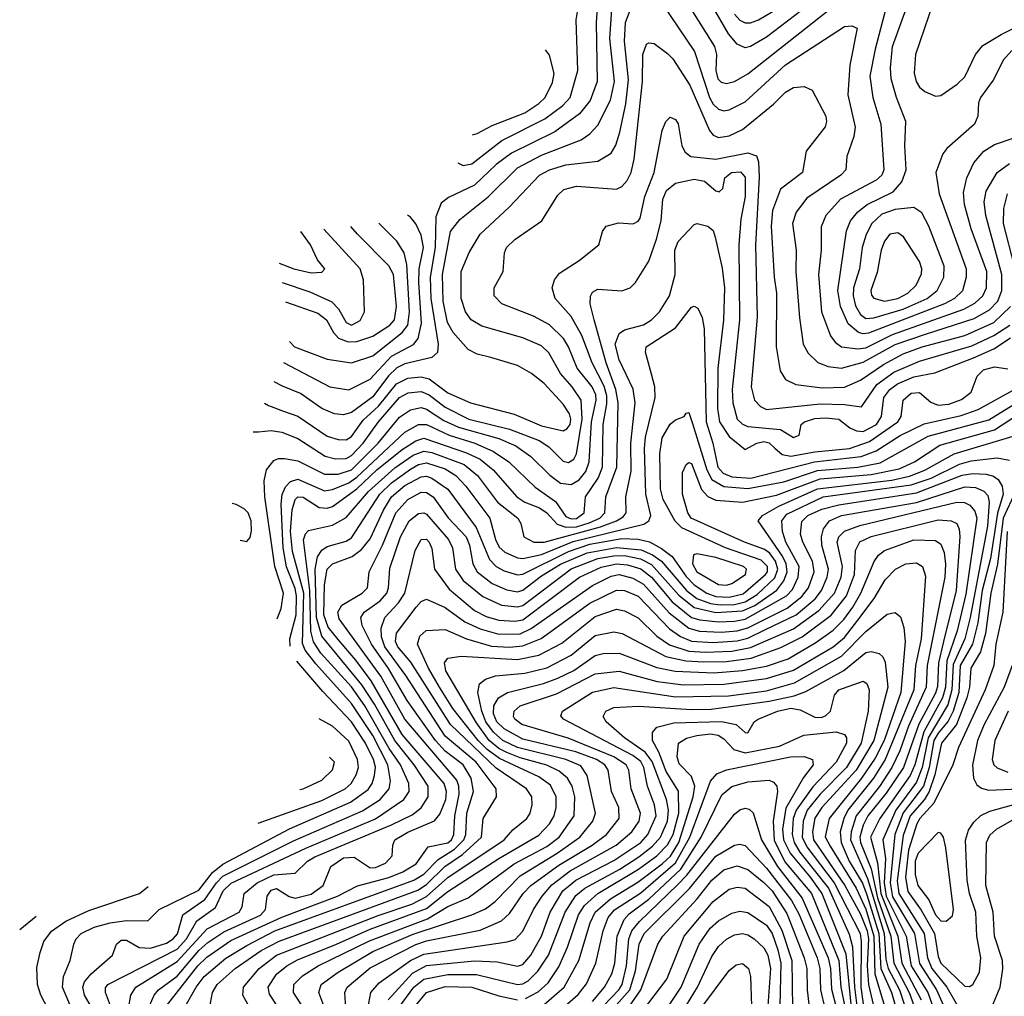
# Model space of a CAD drawing. Extents: x 997028 to 1115134, y 536408 to 618974.
# Tile 275 of 473: x 1011487 to 1015162, y 585051 to 588695. Entities that reach past the tile are written whole.
import ezdxf

# ---------------------------------------------------------------- set-up
doc = ezdxf.new("R2010")
doc.units = 0

msp = doc.modelspace()

# ---------------------------------------------------------------- linework, layer by layer
at = {"layer": '0CON10XD'}
for points in [[(1013659.2, 588985), (1013638.7, 588685), (1013642, 588465), (1013616.6, 588393.4), (1013576.1, 588343.9), (1013483.8, 588276.2), (1013322.6, 588197.4), (1013265.7, 588154.3), (1013185, 588077.6), (1013087.8, 588032.2), (1013059.9, 588010.1), (1013040.3, 587959.7), (1013037.3, 587845), (1013019.2, 587735), (1013021.1, 587655), (1013048.8, 587485), (1013046.2, 587453.8), (1013025.7, 587434.3), (1012925, 587411.4), (1012895, 587396.6), (1012863.1, 587366.9), (1012805, 587287.7), (1012725, 587229.6), (1012695, 587220.2), (1012662, 587225), (1012615, 587244.8), (1012535, 587299.8), (1012467.2, 587327.2), (1012436.4, 587344)], [(1013122.8, 588160.7), (1013141.7, 588151.7), (1013175, 588157.6), (1013286.2, 588243.8), (1013446.9, 588325), (1013513.8, 588375), (1013541.1, 588405), (1013570.2, 588505), (1013564.2, 588695), (1013588.4, 588845)], [(1012358.5, 587157.2), (1012377.6, 587157.6), (1012425, 587162.6), (1012465, 587156.4), (1012525, 587132), (1012626.6, 587066.6), (1012665, 587056.2), (1012705, 587058), (1012725, 587068.5), (1012768.9, 587115), (1012825.8, 587195), (1012904, 587285), (1012937.2, 587302.8), (1012985, 587307.9), (1013015, 587295.7), (1013075, 587249.1), (1013162.8, 587205), (1013315, 587166.8), (1013426, 587125), (1013461.8, 587101.8), (1013515, 587047.8), (1013535, 587042.4), (1013554.8, 587055.2), (1013565.1, 587074.9), (1013586.8, 587205), (1013582.7, 587275), (1013549, 587325), (1013506, 587375), (1013461.7, 587451.7), (1013435, 587478.6), (1013365, 587507.6), (1013211.5, 587551.5), (1013171.8, 587575), (1013150.7, 587605), (1013135.2, 587655), (1013134.4, 587755), (1013164.1, 587825.9), (1013206, 587895), (1013314.4, 587995.6), (1013426.8, 588115), (1013465, 588134.8), (1013525, 588153.8), (1013645, 588167.5), (1013695, 588197.5), (1013712.6, 588227.4), (1013727.4, 588275), (1013749.3, 588380.7), (1013759, 588471), (1013744.2, 588615), (1013747.5, 588685), (1013785, 588784.4)], [(1012401.1, 587264.1), (1012415.7, 587255.7), (1012471.4, 587235), (1012525, 587215.2), (1012635, 587141.7), (1012675, 587128.9), (1012705, 587127.8), (1012725, 587139.5), (1012769.3, 587200.7), (1012826.4, 587253.6), (1012893.2, 587336.8), (1012935, 587357.6), (1012985, 587363.1), (1013015, 587355.2), (1013085, 587302.6), (1013169.5, 587265), (1013333.1, 587223.1), (1013435, 587180.3), (1013515, 587161.2), (1013530.5, 587169.5), (1013541, 587185), (1013544.1, 587205), (1013538.5, 587225), (1013515, 587260.7), (1013445, 587337.2), (1013397.5, 587375), (1013345, 587404.7), (1013245, 587434.2), (1013195, 587447.4), (1013160.4, 587465), (1013105, 587527.6), (1013083.4, 587565), (1013067.4, 587645), (1013064.9, 587745), (1013094.8, 587905), (1013129.9, 587950.1), (1013235, 588034.8), (1013345, 588142.7), (1013435, 588190.3), (1013582.5, 588247.5), (1013615, 588269.1), (1013645, 588301.8), (1013691.9, 588395), (1013707.2, 588465), (1013689.4, 588625), (1013700.5, 588789.5)], [(1013855, 588800.6), (1014005.9, 588575.9), (1014061.4, 588405), (1014075, 588380), (1014095, 588361), (1014115, 588355.7), (1014135, 588358.6), (1014195, 588389.3), (1014345, 588527.2), (1014565, 588669.5), (1014592.9, 588672.9), (1014613.3, 588663.3), (1014585.8, 588525.8), (1014578, 588415), (1014605.8, 588294.2), (1014600.1, 588259.9), (1014574.4, 588185), (1014570.5, 588135), (1014552.3, 588115), (1014425, 588029.7), (1014385, 587976.4), (1014371, 587935), (1014384.7, 587835.3), (1014383.5, 587755), (1014397.2, 587582.7), (1014411.8, 587485), (1014430.6, 587450.6), (1014466.1, 587416.1), (1014505, 587400.5), (1014555, 587395.2), (1014635, 587417.3), (1014755, 587482.7), (1014868.4, 587521.6), (1015050.2, 587579.8), (1015107.3, 587612.7), (1015138.1, 587645), (1015153.5, 587685), (1015153.3, 587745), (1015092.8, 587965), (1015087.4, 588015), (1015095, 588055.5), (1015135.1, 588124.9), (1015181.8, 588158.2)], [(1013986.1, 588746.1), (1014080, 588595), (1014088, 588565), (1014085.7, 588505), (1014093.3, 588475), (1014105, 588462.7), (1014125, 588457.1), (1014155, 588464.7), (1014205, 588493.2), (1014511.1, 588735)], [(1014405, 588729), (1014275, 588630.4), (1014215, 588595.7), (1014195, 588590.7), (1014165, 588604.2), (1014132.7, 588642.7), (1014068.3, 588755)], [(1014155, 588715.7), (1014175, 588693.8), (1014195, 588683), (1014215, 588683.1), (1014245, 588694.8), (1014320.8, 588739.2)], [(1014726.8, 588765), (1014679.9, 588585), (1014660.4, 588485), (1014670.9, 588405), (1014701.8, 588305), (1014712, 588135), (1014704.7, 588115), (1014683.4, 588096.6), (1014550.7, 588025), (1014495.9, 587964.1), (1014478.2, 587921.8), (1014479.1, 587835), (1014468, 587745), (1014480, 587605), (1014513.7, 587515), (1014531.3, 587491.4), (1014554.5, 587475), (1014615, 587467.1), (1014645, 587471.2), (1014745, 587520), (1015011.6, 587615), (1015052.4, 587637.6), (1015082.3, 587665), (1015095.2, 587695), (1015096.8, 587755), (1015038, 587915), (1015013.7, 588005), (1015009.8, 588050.2), (1015022.6, 588105), (1015048.5, 588161.5), (1015085.6, 588204.4), (1015125, 588229.7), (1015195, 588252.8)], [(1015190.1, 588579.9), (1015159.7, 588545), (1015120.3, 588469.7), (1015073.3, 588405), (1015066.1, 588385), (1015063.1, 588335), (1015050.4, 588305), (1014947.7, 588215), (1014932.5, 588195), (1014906.9, 588125), (1014918.4, 588045), (1015019.6, 587765), (1015020.2, 587735), (1015006, 587684), (1014975.8, 587655), (1014938.8, 587635), (1014655, 587524.9), (1014635, 587522.4), (1014617.7, 587527.7), (1014579.8, 587559.8), (1014550.2, 587625), (1014540.8, 587685), (1014573, 587907), (1014588.3, 587945), (1014615, 587978.6), (1014650.7, 588005), (1014746.8, 588053.2), (1014779.8, 588090.2), (1014795.6, 588134.4), (1014791.3, 588225), (1014794.3, 588315), (1014760, 588405), (1014740.4, 588475), (1014736.8, 588515), (1014745.2, 588595), (1014800.5, 588749.5)], [(1014895.9, 588755), (1014830.9, 588565), (1014825.9, 588495.9), (1014832.8, 588465), (1014845, 588443.5), (1014865, 588427.5), (1014905, 588410), (1014925, 588412.9), (1014985.8, 588454.2), (1015015, 588481.5), (1015054.7, 588565), (1015081.6, 588598.4), (1015150.3, 588639.7), (1015395, 588761.8)], [(1012448.3, 586459), (1012462.3, 586497.7), (1012471, 586555), (1012439.7, 586655), (1012401.3, 586915), (1012399.5, 586975), (1012408.2, 587015), (1012435, 587050), (1012452.2, 587057.8), (1012475, 587057.6), (1012525, 587049.4), (1012625, 586999.2), (1012675, 586998.9), (1012725, 587015.4), (1012784.6, 587075.4), (1012825.4, 587115), (1012905, 587211.6), (1012945, 587239), (1012985, 587247.7), (1013005, 587242.1), (1013070, 587200), (1013124.7, 587175), (1013275, 587132), (1013339.1, 587105), (1013394.7, 587065), (1013465.6, 586995.6), (1013505.9, 586965.9), (1013545, 586960.9), (1013575, 586978.4), (1013600.1, 587009.9), (1013612.7, 587045), (1013621.3, 587195), (1013638.1, 587275), (1013636.8, 587295), (1013623.3, 587325), (1013567.6, 587395), (1013535.5, 587475), (1013516.1, 587506.1), (1013465, 587556.8), (1013405, 587588.8), (1013286.9, 587635), (1013257.9, 587665), (1013257.9, 587695), (1013291.2, 587755), (1013296.9, 587825), (1013303.8, 587845), (1013334.5, 587875), (1013435.7, 587944.3), (1013495, 588040.9), (1013518.3, 588061.7), (1013565, 588074.3), (1013715, 588062.5), (1013735, 588072.8), (1013753.8, 588095), (1013769.1, 588125), (1013780.2, 588175), (1013811.7, 588465), (1013813.1, 588565), (1013826.3, 588603.7), (1013835, 588609.4), (1013855, 588606.5), (1013905, 588569.1), (1013925, 588548.8), (1013988.5, 588451.5), (1014061.5, 588281.5), (1014075, 588263.9), (1014095, 588255.3), (1014135, 588261.9), (1014185, 588285.7), (1014300.5, 588379.5), (1014345, 588424.7), (1014375, 588442.7), (1014415, 588445.5), (1014445, 588431.9), (1014495.9, 588335), (1014498.8, 588315), (1014493.3, 588295), (1014422.1, 588205), (1014408.5, 588125), (1014326.6, 588063.4), (1014296.9, 587983.1), (1014292.2, 587925), (1014302.5, 587735), (1014311.6, 587675), (1014311, 587475), (1014325.5, 587384.5), (1014345, 587352.7), (1014383.9, 587333.9), (1014481.9, 587321.9), (1014565, 587324.1), (1014625, 587350), (1014710.9, 587409.1), (1014785, 587448.4), (1014855.7, 587474.3), (1015015, 587516.3), (1015123.1, 587565), (1015185, 587624.4)], [(1013176.5, 588265.8), (1013195, 588270.9), (1013249.8, 588300.2), (1013372.4, 588347.6), (1013425, 588382.1), (1013448.8, 588405), (1013475, 588460.6), (1013481.4, 588495), (1013465, 588562.5), (1013449.9, 588582.2)], [(1012495.8, 586357.7), (1012495.6, 586385), (1012518.2, 586475), (1012520.2, 586545), (1012515, 586572.9), (1012483, 586653), (1012470.2, 586725), (1012462.4, 586887.6), (1012466.2, 586923.8), (1012478.4, 586951.6), (1012497.4, 586972.6), (1012525, 586981.2), (1012625, 586937.6), (1012655, 586942.4), (1012715, 586967.3), (1012745, 586988.3), (1012923.8, 587156.2), (1012975, 587184.6), (1013005, 587184.3), (1013089.4, 587145), (1013185.3, 587115), (1013255, 587084.2), (1013313.2, 587045), (1013410.4, 586950.4), (1013487.1, 586897.1), (1013525, 586840.9), (1013545, 586833.1), (1013565, 586834.2), (1013593.6, 586855), (1013598.8, 586915), (1013646, 586984), (1013662.4, 587025), (1013665.1, 587185), (1013678.7, 587261.3), (1013678.2, 587291.8), (1013668.1, 587328.1), (1013623.9, 587415), (1013585, 587516.7), (1013545, 587587.2), (1013486.1, 587655), (1013474.5, 587695), (1013482.5, 587725), (1013501.2, 587748.8), (1013575, 587796.9), (1013648.8, 587855), (1013662, 587905), (1013675.7, 587924.3), (1013722.6, 587937.4), (1013776.6, 587933.4), (1013795, 587942.9), (1013802.7, 587955), (1013819.8, 588035), (1013855.2, 588125), (1013885, 588281.2), (1013898.9, 588315), (1013915, 588331.4), (1013935, 588322.5), (1013945, 588306), (1013958.7, 588225), (1013971, 588201), (1013992.2, 588185), (1014085, 588174.5), (1014205, 588198.9), (1014237, 588187), (1014244.4, 588164.4), (1014247.2, 588107.2), (1014234, 587854), (1014240, 587585), (1014217.6, 587325), (1014229.1, 587275), (1014251.8, 587251.8), (1014275, 587241.2), (1014475, 587262.1), (1014565, 587259.7), (1014629.4, 587250.6), (1014686.6, 587333.4), (1014749.8, 587380.2), (1014845, 587421.3), (1015041.2, 587478.8), (1015122.8, 587517.2), (1015183.1, 587555)], [(1011764, 584995), (1011728.8, 585055), (1011722, 585085), (1011729.1, 585105), (1011753.8, 585135), (1011833.1, 585205), (1011848.1, 585245), (1011865, 585261.1), (1011885, 585260.9), (1011933.3, 585233.3), (1011975, 585230.4), (1012035, 585249.7), (1012059.6, 585265), (1012075.6, 585284.4), (1012095.2, 585355), (1012177.7, 585412.3), (1012220.8, 585475), (1012245, 585498.8), (1012509.4, 585630.6), (1012766.4, 585743.6), (1012832.2, 585785), (1012865.5, 585825), (1012870.8, 585855), (1012860.8, 585915), (1012805, 586024.8), (1012725, 586143.5), (1012592.1, 586292.1), (1012552.8, 586342.8), (1012542.1, 586367.9), (1012547.1, 586555), (1012505, 586711.2), (1012497.9, 586785), (1012503.3, 586866.7), (1012515, 586904.6), (1012525, 586914.7), (1012545, 586913.8), (1012605, 586874.5), (1012635, 586872.5), (1012655, 586879.3), (1012745, 586945.1), (1012820.3, 587015), (1012915, 587090.9), (1012965, 587124.3), (1012995, 587133.3), (1013155, 587079.5), (1013205.3, 587055.3), (1013253.6, 587015), (1013341.9, 586915), (1013372.7, 586895), (1013426.8, 586873.2), (1013455, 586855.5), (1013492.7, 586812.7), (1013525, 586801.5), (1013565, 586803.3), (1013612.5, 586817.5), (1013652.8, 586835), (1013670.7, 586855), (1013674.5, 586915), (1013715.4, 587025), (1013721.2, 587265), (1013712.3, 587315), (1013675.6, 587415), (1013631.6, 587575), (1013616.7, 587635), (1013616.9, 587663.1), (1013625, 587678.1), (1013645, 587690), (1013735, 587683.1), (1013765, 587694.5), (1013785.9, 587714.1), (1013835, 587794.4), (1013863.4, 587876.6), (1013881.8, 587945), (1013887.3, 588025), (1013901.6, 588058.4), (1013935, 588085.7), (1014005, 588100.2), (1014042.8, 588092.7), (1014085, 588056), (1014097.3, 588052.7), (1014112, 588065), (1014118.9, 588105), (1014143.5, 588125), (1014177.3, 588127.3), (1014195, 588107.5), (1014195.2, 588035), (1014178.7, 587951.3), (1014171.2, 587855), (1014173.6, 587575), (1014146.4, 587315), (1014149, 587265), (1014165, 587204.1), (1014185, 587185.6), (1014205, 587177.6), (1014326.3, 587166.3), (1014375, 587135.8), (1014395.8, 587145), (1014404.3, 587185), (1014415.7, 587195), (1014455, 587207), (1014495, 587209.7), (1014544, 587204), (1014585, 587171.8), (1014610.5, 587160.5), (1014635, 587158.8), (1014684.5, 587185), (1014704.3, 587215), (1014712.5, 587285), (1014735, 587314.8), (1014763.9, 587336.1), (1014825, 587362), (1014902.2, 587377.8), (1015046.8, 587433.2), (1015123.4, 587466.6), (1015185, 587508.2)], [(1015200.3, 587775), (1015159.7, 587935), (1015159.8, 587990.2), (1015173.9, 588045)], [(1012470.9, 587415.9), (1012645, 587325.8), (1012715, 587313.8), (1012795, 587353.9), (1012875, 587440.1), (1012956.4, 587483.6), (1012974.6, 587505.4), (1012987, 587563), (1012976.3, 587715), (1012978.2, 587765), (1012993.9, 587845), (1012985, 587891.1), (1012965, 587933.6), (1012945, 587958.2), (1012934.8, 587965.9)], [(1014645, 587580.5), (1014675, 587582.9), (1014785, 587615.5), (1014873.8, 587655), (1014911.1, 587685), (1014936, 587734), (1014937.2, 587775), (1014880.8, 587925), (1014854, 587974), (1014825, 587994.7), (1014755, 587986.9), (1014705, 587969.2), (1014667.7, 587935), (1014646, 587894), (1014632.1, 587845), (1014621.2, 587765), (1014599.3, 587695), (1014597.5, 587665), (1014606.9, 587626.9), (1014625, 587594.8), (1014645, 587580.5)], [(1011832.7, 584995), (1011806.8, 585065), (1011807.4, 585082.6), (1011816, 585095), (1012075, 585226.7), (1012108.9, 585265), (1012147.6, 585332.4), (1012217.4, 585382.6), (1012246.6, 585445), (1012276.4, 585473.6), (1012555, 585604.4), (1012815, 585713.6), (1012920.7, 585785), (1012940.2, 585815), (1012939.7, 585845), (1012908.4, 585915), (1012866.2, 585976.2), (1012775, 586134.8), (1012725, 586206), (1012611.3, 586331.3), (1012583.2, 586373.2), (1012573.7, 586413.7), (1012569.2, 586565), (1012545.6, 586754.4), (1012553, 586777), (1012565, 586789.6), (1012655, 586809.1), (1012705, 586837.3), (1012788.3, 586935), (1012887.1, 587022.9), (1012955, 587069.8), (1012995, 587085.3), (1013025, 587080.8), (1013145.6, 587035.6), (1013195.6, 586995), (1013270.2, 586895), (1013345.9, 586835), (1013356.9, 586815), (1013368.5, 586765), (1013405.9, 586745.9), (1013445, 586745.5), (1013655, 586802.3), (1013714.3, 586825), (1013740, 586840), (1013751.2, 586855), (1013749.6, 586915), (1013768.9, 587011.1), (1013767.7, 587115), (1013784.5, 587265), (1013776.3, 587316.3), (1013724.2, 587425.8), (1013709.6, 587485), (1013725, 587524.7), (1013745, 587537.9), (1013815, 587556.7), (1013845, 587574.7), (1013874.8, 587605.2), (1013912.4, 587665), (1013933.6, 587745), (1013932.2, 587835), (1013945, 587868.1), (1014005, 587931.4), (1014015.8, 587934.2), (1014055, 587924.3), (1014075, 587908), (1014083.3, 587883.3), (1014108.4, 587768.4), (1014117.1, 587695), (1014114.5, 587574.5), (1014092.2, 587395), (1014092.1, 587245), (1014098.4, 587195), (1014135, 587140.2), (1014195, 587090.8), (1014238.1, 587115), (1014265, 587121), (1014285, 587116), (1014305, 587096.2), (1014332.7, 587072.7), (1014365, 587066.1), (1014455, 587083.1), (1014583.8, 587095), (1014658.4, 587121.6), (1014764.4, 587195), (1014777, 587215), (1014784.3, 587275), (1014815, 587301.2), (1014845, 587303.9), (1014888.3, 587268.3), (1014915, 587257), (1014955, 587261.1), (1015001.8, 587278.2), (1015038.9, 587305), (1015060.7, 587365), (1015085, 587388.9), (1015125, 587400.4), (1015175, 587391.8)], [(1012493.8, 587493.9), (1012512.5, 587475), (1012635, 587428.7), (1012725, 587414.8), (1012805, 587440.5), (1012915, 587528.6), (1012936.2, 587555), (1012942.3, 587605), (1012931.8, 587781.8), (1012921.5, 587825), (1012895, 587868.2), (1012826.8, 587936.1)], [(1012454.7, 587787), (1012510, 587765), (1012575, 587750.5), (1012615, 587752.7), (1012625.6, 587765), (1012598.8, 587798.8), (1012572.6, 587855), (1012535.6, 587905.3)], [(1012465.9, 587714.2), (1012569.4, 587679.4), (1012651.8, 587641.8), (1012676.9, 587616.9), (1012705, 587565.9), (1012725, 587554.8), (1012757.7, 587572.3), (1012773.8, 587605), (1012769.7, 587725), (1012757.8, 587765), (1012622.4, 587913.9)], [(1012478.7, 587642.6), (1012600.1, 587600.1), (1012631.6, 587575), (1012657.5, 587527.5), (1012676.3, 587506.3), (1012713.4, 587493.4), (1012745, 587494.5), (1012805, 587513.7), (1012869, 587555), (1012885.3, 587574.7), (1012893.5, 587625), (1012881.6, 587745), (1012865, 587777.2), (1012747.1, 587895), (1012722.3, 587923.7)], [(1014715, 587644.8), (1014765, 587654.9), (1014802.4, 587675), (1014832.9, 587705), (1014853.6, 587746.4), (1014854.8, 587765), (1014845, 587792.7), (1014785.5, 587885), (1014765, 587900.5), (1014735, 587895.5), (1014715, 587868.5), (1014702.5, 587835), (1014687.7, 587752.3), (1014664.3, 587685), (1014666.8, 587666.8), (1014675.7, 587655.7), (1014715, 587644.8)], [(1011893.3, 585005), (1011901.6, 585055), (1011920.5, 585085), (1012075, 585180.9), (1012186.9, 585303.1), (1012305.8, 585365), (1012316.9, 585385), (1012324.7, 585435), (1012373, 585475), (1012435, 585504.5), (1012515, 585510.8), (1012560.5, 585555), (1012588.2, 585571.8), (1012875, 585690.9), (1012951.7, 585728.3), (1012985.3, 585754.7), (1013011.6, 585795), (1013011.2, 585835), (1012959.3, 585915), (1012886.7, 586005), (1012811.4, 586141.4), (1012763.6, 586213.6), (1012614.3, 586394.3), (1012594.5, 586464.5), (1012589.5, 586645), (1012598.8, 586691.2), (1012614, 586716), (1012635, 586729.6), (1012705, 586749.8), (1012725, 586761.9), (1012831.3, 586925), (1012875, 586967.3), (1012945, 587017.9), (1012975.3, 587035), (1013005, 587041.5), (1013075, 587018.7), (1013114.4, 586995), (1013152.1, 586955), (1013241.2, 586835), (1013262.6, 586755), (1013277, 586727), (1013298.1, 586708.1), (1013345, 586686.8), (1013365, 586684.9), (1013435, 586699.2), (1013552.3, 586747.7), (1013817.1, 586812.9), (1013834.8, 586825.2), (1013843, 586845), (1013823.8, 586925), (1013818.8, 587095), (1013822.9, 587137.1), (1013859.2, 587285), (1013858.1, 587325), (1013845, 587372.9), (1013823.2, 587455), (1013825.4, 587475), (1013934.9, 587545.1), (1013995, 587622.9), (1014005, 587626.5), (1014018.3, 587618.3), (1014034.4, 587584.4), (1014041.7, 587541.7), (1014049.1, 587195), (1014074.1, 587115), (1014092.8, 587025), (1014112.7, 587002.7), (1014145, 586989.2), (1014215.6, 586985), (1014454, 587046), (1014627.9, 587065), (1014683.2, 587086.8), (1014773.9, 587143.9), (1014863.2, 587186.8), (1015001.4, 587218.6), (1015065, 587240.7), (1015195, 587312.3)], [(1011971.7, 585015), (1011988.8, 585055), (1012004.7, 585075.3), (1012075, 585126.6), (1012155, 585221.6), (1012188.6, 585251.4), (1012248.3, 585291.7), (1012386, 585354), (1012404, 585375), (1012410.4, 585425), (1012425, 585447.3), (1012445, 585453.1), (1012493.2, 585423.2), (1012515, 585417.4), (1012575, 585432.2), (1012619.7, 585465), (1012648.1, 585535), (1012695, 585567.7), (1012735, 585570.3), (1012795, 585531), (1012815, 585531.7), (1012852.5, 585547.5), (1012877.6, 585575), (1012879.1, 585615), (1012887.3, 585635), (1012935, 585664), (1013034.6, 585705.4), (1013055, 585730.8), (1013077.1, 585785), (1013080.4, 585815), (1013071.4, 585845), (1012915, 586028.5), (1012798.5, 586228.5), (1012742.1, 586305), (1012675, 586382.2), (1012637.9, 586427.9), (1012621.8, 586475), (1012625, 586586.7), (1012634.5, 586645), (1012655, 586665.2), (1012727.3, 586692.7), (1012762.2, 586717.8), (1012795, 586758.6), (1012844.6, 586865), (1012874.6, 586915), (1012925, 586956.6), (1012985, 586988.9), (1013005, 586991.4), (1013024.7, 586985), (1013085, 586943.9), (1013190.5, 586800.5), (1013240.8, 586680.8), (1013265.1, 586655.1), (1013295, 586639), (1013345, 586623.9), (1013365, 586626.3), (1013535, 586711.2), (1013615, 586737.6), (1013735, 586758.9), (1013795, 586757.2), (1013837.2, 586747.2), (1013882.4, 586722.4), (1013921.7, 586691.7), (1013975, 586617.3), (1014005, 586586.2), (1014051.7, 586555), (1014085, 586543.1), (1014135, 586540.5), (1014187.5, 586552.5), (1014271, 586625), (1014278, 586635), (1014278.5, 586655), (1014255, 586678.8), (1014121.2, 586725), (1013958.5, 586798.5), (1013934, 586824), (1013888.9, 586905), (1013878.9, 586945), (1013875.8, 587075), (1013885, 587134.5), (1013915, 587185.4), (1013935, 587201.5), (1013966.7, 587215), (1013975, 587227.5), (1013985, 587230), (1013998.6, 587188.6), (1014051.2, 587015), (1014069.9, 586979.9), (1014115, 586953.3), (1014205, 586945.3), (1014339.6, 586970.4), (1014465, 587013.2), (1014615.3, 587025.3), (1014698.3, 587041.7), (1014878.4, 587141.6), (1015105, 587202.7), (1015211.4, 587268.6)], [(1012034.2, 585015), (1012152, 585165), (1012185, 585196.5), (1012275, 585259.3), (1012465, 585346.9), (1012673.4, 585425), (1012747.1, 585462.9), (1012865, 585494.7), (1012916.4, 585515), (1012966.1, 585545), (1013011, 585609), (1013085, 585623.6), (1013098.7, 585635), (1013107.8, 585655), (1013110.5, 585725), (1013127.6, 585805), (1013126.3, 585835), (1013118.1, 585858.1), (1012924.3, 586085), (1012834.2, 586245), (1012679, 586459), (1012674.3, 586485), (1012689.3, 586510.7), (1012765.5, 586555), (1012785.4, 586575), (1012790.7, 586635), (1012841.5, 586735), (1012891.3, 586855), (1012935.2, 586905), (1012985, 586932), (1013005, 586931.5), (1013030.2, 586915), (1013086.4, 586836.4), (1013152.8, 586765), (1013165.7, 586735), (1013177.8, 586665), (1013194.3, 586635), (1013250.8, 586590.8), (1013305, 586568.1), (1013345, 586560.9), (1013365, 586566), (1013435, 586620.3), (1013505, 586663.6), (1013604.7, 586705.3), (1013715, 586726.3), (1013806.6, 586716.6), (1013848.6, 586698.6), (1013882.5, 586675), (1013975.8, 586565.8), (1014015, 586535.1), (1014065, 586517.1), (1014101.6, 586511.6), (1014155, 586513.3), (1014195, 586522.9), (1014239.8, 586550.2), (1014305, 586612.8), (1014317.1, 586645), (1014308.5, 586675), (1014285.7, 586705.7), (1014265, 586719.8), (1014192.7, 586745), (1013993.3, 586835), (1013981.2, 586855), (1013961.4, 586925), (1013961.3, 587005), (1013975, 587035.6), (1013985, 587042.7), (1013995, 587039.6), (1014031.6, 586941.6), (1014055.7, 586915.7), (1014085, 586902), (1014185.2, 586895.2), (1014311.5, 586921.5), (1014475, 586981.5), (1014665, 586997.7), (1014770.2, 587019.8), (1014826.3, 587045), (1014922.1, 587107.9), (1015125.1, 587164.9), (1015265, 587255.5)], [(1012094.8, 584995), (1012145, 585085.6), (1012175, 585125.2), (1012256.3, 585193.7), (1012335, 585240.9), (1012439.5, 585295), (1012958.1, 585485), (1012995, 585507.2), (1013048.6, 585561.4), (1013109.6, 585600.4), (1013144.2, 585635), (1013151.6, 585655), (1013156.1, 585735), (1013181.2, 585815), (1013171.6, 585865), (1013142.1, 585915), (1013075, 585965.6), (1013038.8, 586005), (1012933.1, 586155), (1012863.6, 586273.6), (1012800, 586365), (1012765.6, 586435), (1012760.5, 586465), (1012772.5, 586485), (1012832.7, 586527.3), (1012857.5, 586555), (1012863.9, 586575), (1012868.2, 586648.2), (1012908.3, 586765), (1012940.9, 586825), (1012975, 586852.2), (1012995, 586854.8), (1013005, 586849.8), (1013087.5, 586755), (1013101.9, 586725), (1013113.4, 586645), (1013142.3, 586602.3), (1013215, 586542.4), (1013285, 586510.9), (1013345, 586504), (1013365, 586508.9), (1013545, 586646.5), (1013645, 586684.8), (1013705, 586695.2), (1013745, 586695.4), (1013803.6, 586683.6), (1013845, 586662.2), (1013947.6, 586547.6), (1014005, 586501.7), (1014085, 586482.8), (1014185, 586489.1), (1014230.8, 586509.2), (1014313, 586567), (1014338.6, 586601.4), (1014351.8, 586635), (1014347.7, 586665), (1014334, 586694), (1014243.5, 586825), (1014259.1, 586845), (1014320.3, 586879.7), (1014465, 586945.1), (1014742.8, 586977.2), (1014808.4, 586991.6), (1014865.5, 587014.5), (1014974.6, 587075.4), (1015195, 587141)], [(1012195.3, 585005), (1012206.1, 585065), (1012223.6, 585095), (1012290.5, 585155), (1012387.7, 585222.3), (1012455, 585257), (1012972.6, 585447.4), (1013005, 585468.1), (1013074.3, 585535.7), (1013139.4, 585580.6), (1013210, 585645), (1013217.2, 585715), (1013266.5, 585795), (1013265.3, 585825), (1013191, 585925), (1013075, 586021.6), (1012928, 586248), (1012849.5, 586355), (1012837.6, 586392.4), (1012835.8, 586425), (1012850.2, 586465), (1012900.7, 586519.3), (1012924.2, 586555), (1012962.5, 586715), (1012985, 586756), (1013005, 586756.6), (1013015.2, 586745), (1013025, 586722), (1013035.7, 586645), (1013089.9, 586569.9), (1013185, 586490.3), (1013228.5, 586468.5), (1013275, 586455.1), (1013335, 586450.8), (1013365, 586456.2), (1013577, 586615), (1013657.1, 586652.9), (1013715, 586664.6), (1013755, 586661.2), (1013805, 586646.5), (1013845, 586615.4), (1013922.9, 586522.9), (1013995.1, 586465.1), (1014025.6, 586455.6), (1014095, 586448.5), (1014155, 586450.6), (1014195, 586458.9), (1014349, 586545), (1014371.3, 586568.7), (1014392.8, 586615), (1014396.4, 586655), (1014347.1, 586745), (1014334.6, 586785), (1014331.7, 586825), (1014350.1, 586849.9), (1014485.4, 586914.6), (1014815, 586959.1), (1014889.6, 586985), (1014995, 587036.7), (1015038.5, 587048.5), (1015135, 587059.7), (1015182.1, 587052.1)], [(1012346.8, 585005), (1012320, 585055), (1012321.8, 585085), (1012380.6, 585155), (1012445, 585204.9), (1012825, 585352.9), (1012950.5, 585395), (1013005, 585422.9), (1013085, 585494.9), (1013294.8, 585635), (1013327.4, 585672.6), (1013380, 585715), (1013392.5, 585735), (1013399.7, 585765), (1013397.9, 585795), (1013378.6, 585825), (1013265, 585902.3), (1013094.3, 586065), (1012947.3, 586297.3), (1012898.4, 586355), (1012890.1, 586375), (1012893.7, 586406.3), (1012966.7, 586503.3), (1012985, 586524.7), (1013005, 586533.1), (1013075, 586501.5), (1013148.2, 586448.2), (1013205, 586422.2), (1013275, 586402.9), (1013355, 586403.9), (1013396.6, 586423.4), (1013625, 586584.5), (1013695, 586618.8), (1013725, 586624.6), (1013775, 586611.8), (1013815, 586589.5), (1013911.7, 586481.7), (1013985, 586425.1), (1014024, 586414), (1014105, 586410.3), (1014165, 586415.1), (1014205, 586426.2), (1014351, 586499), (1014406.9, 586543.1), (1014431.4, 586575), (1014452.2, 586635), (1014446, 586675), (1014410, 586745), (1014401.5, 586775), (1014406.9, 586823.1), (1014428.2, 586845), (1014481.1, 586868.9), (1014544.6, 586885.4), (1014835, 586929.8), (1015005, 586995.8), (1015045, 587001.7), (1015095, 586999.8), (1015122.1, 586992.1), (1015139.3, 586979.3), (1015154.1, 586954.1), (1015158.5, 586925), (1015136.4, 586853.6), (1015110.2, 586685), (1015080.1, 586565), (1015063.4, 586445), (1015043.4, 586365), (1014997.4, 586285), (1014991.9, 586185), (1014971.1, 586115), (1014952.3, 586077.7), (1014915, 586033), (1014899.7, 586005), (1014881.8, 585905), (1014859.9, 585835), (1014784.6, 585735.4), (1014753.2, 585655), (1014735.8, 585475), (1014745, 585422.2), (1014826.3, 585285), (1014845, 585174), (1014908.8, 585075), (1014972.7, 584932.7)], [(1012448.1, 585015), (1012418.7, 585058.6), (1012414.4, 585085), (1012445, 585133.7), (1012484.2, 585165), (1012523.4, 585186.6), (1012669.2, 585245), (1012795, 585301.6), (1013005, 585378.9), (1013085, 585442.2), (1013275.2, 585565), (1013425, 585651.9), (1013464, 585695), (1013482.1, 585725), (1013489.3, 585755), (1013489.3, 585795), (1013468.4, 585838.4), (1013425, 585870.5), (1013277.8, 585937.8), (1013231.7, 585971.7), (1013198.6, 586005), (1013104, 586125), (1013053.9, 586205), (1013012.3, 586275), (1012972.1, 586365), (1012980, 586395), (1013004, 586416), (1013075, 586419.6), (1013154.9, 586384.9), (1013247.7, 586357.7), (1013315, 586353.8), (1013365, 586358.3), (1013433.3, 586386.7), (1013615, 586518.2), (1013715, 586566.7), (1013745, 586564.8), (1013795, 586544), (1013912.2, 586422.3), (1013953.9, 586393.9), (1013995, 586376.2), (1014075, 586370.9), (1014165, 586377.9), (1014205, 586388), (1014270.8, 586419.2), (1014385, 586474.4), (1014455.6, 586534.4), (1014480.3, 586565), (1014500.9, 586615), (1014506.4, 586645), (1014481.6, 586735), (1014479.2, 586765), (1014487.3, 586795), (1014510, 586825), (1014555, 586845.1), (1014835, 586893.8), (1015015, 586952.7), (1015055, 586949), (1015085.6, 586935.6), (1015100.1, 586920.1), (1015105.1, 586895.1), (1015099.6, 586805), (1015034.7, 586464.7), (1015015.1, 586385), (1014971, 586289), (1014966.7, 586195), (1014950.9, 586139.1), (1014878.2, 586015), (1014855.1, 585905), (1014835, 585849.5), (1014757.7, 585745), (1014709.1, 585635), (1014719, 585565), (1014714.1, 585475), (1014721.7, 585425), (1014796.4, 585275), (1014814.8, 585165), (1014876.7, 585065), (1014922.9, 584935)], [(1015204.2, 586935), (1015157.8, 586835), (1015136.2, 586663.8), (1015111.6, 586555), (1015091.4, 586405), (1015073.5, 586336.5), (1015037.7, 586275), (1015032, 586205), (1015022.4, 586165), (1014983.1, 586065), (1014928, 585995), (1014902.4, 585877.6), (1014882.1, 585815), (1014864.4, 585785.6), (1014810.9, 585725), (1014785, 585650.8), (1014762.1, 585482.1), (1014767.9, 585435), (1014862.5, 585285), (1014875.3, 585195), (1014891.3, 585155), (1014948, 585085), (1015005, 584985.9)], [(1012310, 586753.5), (1012335, 586748.6), (1012347.3, 586762.7), (1012352.5, 586787.5), (1012350.8, 586825), (1012339.3, 586855), (1012325, 586870.4), (1012295, 586886.5), (1012279.3, 586889.8)], [(1012547.6, 585005), (1012508.9, 585065), (1012510, 585095), (1012542.4, 585127.6), (1012600.6, 585165), (1012792.1, 585257.9), (1013009.5, 585340.5), (1013085, 585385.7), (1013161, 585419), (1013333, 585545), (1013455, 585609.8), (1013500.7, 585645), (1013555.9, 585725), (1013559.4, 585795), (1013549.3, 585835), (1013531.7, 585865), (1013501.1, 585891.1), (1013455, 585913.8), (1013355, 585940.7), (1013305, 585960.5), (1013275, 585975.6), (1013239.6, 586005), (1013191.8, 586071.8), (1013077.3, 586265), (1013072.6, 586295), (1013085, 586313.3), (1013135, 586319.8), (1013345, 586308), (1013425, 586324.3), (1013510.9, 586369.1), (1013635, 586467.8), (1013715, 586495.6), (1013745, 586489.8), (1013795, 586463.5), (1013865.1, 586395.1), (1013912.8, 586362.8), (1013985, 586339.5), (1014045, 586334.6), (1014145, 586338.7), (1014215, 586352.9), (1014375, 586421.9), (1014469.3, 586490.7), (1014527.8, 586555), (1014552.6, 586615), (1014558.4, 586655), (1014538.6, 586745), (1014544.9, 586765.1), (1014565, 586786.2), (1014622.7, 586807.3), (1014985, 586894.5), (1015014, 586894), (1015033.3, 586883.3), (1015051.7, 586861.7), (1015060, 586835), (1015018.8, 586551.2), (1014986.5, 586415), (1014947.7, 586302.3), (1014942.1, 586205), (1014931.9, 586165), (1014861.5, 586038.5), (1014827.9, 585915), (1014810.5, 585875), (1014698, 585715), (1014662.4, 585645), (1014688.9, 585548.9), (1014700.8, 585435), (1014765.1, 585275), (1014779.1, 585175), (1014852, 585038)], [(1012625.2, 585005), (1012603, 585065), (1012611.6, 585095), (1012675, 585141.7), (1012805, 585217.7), (1012955, 585282.7), (1013174.9, 585355.1), (1013225, 585377.7), (1013262.1, 585405), (1013355, 585500.2), (1013493, 585585), (1013577.6, 585645), (1013626.1, 585705), (1013636.5, 585735), (1013604.6, 585874.6), (1013580.8, 585910.8), (1013525.2, 585935.2), (1013345, 585979), (1013290.7, 586005), (1013255, 586036.1), (1013227.1, 586075), (1013211.7, 586115), (1013196.5, 586185), (1013203.3, 586216.7), (1013225.9, 586234.1), (1013262.8, 586247.2), (1013372.7, 586257.3), (1013455, 586277.1), (1013545, 586324.2), (1013635, 586397.3), (1013705, 586411), (1013735.2, 586405.2), (1013898.4, 586318.4), (1013973.3, 586303.3), (1014040.9, 586299.1), (1014125, 586300.5), (1014216.9, 586313.1), (1014327.5, 586352.5), (1014407.6, 586392.4), (1014516.2, 586473.8), (1014573.6, 586545), (1014602.6, 586625), (1014607, 586715), (1014623.1, 586746.9), (1014665, 586767.3), (1014915, 586828.6), (1014963.8, 586825), (1014984.4, 586815), (1014993.8, 586793.8), (1014996.5, 586766.5), (1014982, 586565), (1014935.5, 586375), (1014916.6, 586295), (1014912.3, 586207.6), (1014905, 586181.6), (1014842.9, 586067.1), (1014785.3, 585904.7), (1014721.5, 585808.5), (1014653, 585725), (1014635, 585689.5), (1014622.3, 585645), (1014625.1, 585625), (1014665, 585526.1), (1014688.4, 585418.4), (1014738.3, 585275), (1014749.4, 585175), (1014807, 585065), (1014885.8, 584845.8)], [(1015173.2, 586785), (1015157, 586485), (1015129.9, 586365), (1015122.6, 586285), (1015090.2, 586195), (1014990.8, 585979.2), (1014969.4, 585915), (1014898.7, 585771.3), (1014846.5, 585715), (1014835.9, 585695), (1014805, 585596.1), (1014792.8, 585495), (1014802.3, 585442.3), (1014852.1, 585372.1), (1014901.1, 585285), (1014915, 585200), (1014925.2, 585175), (1015015, 585088.7), (1015032, 585088), (1015045, 585095.5), (1015069.5, 585140.5), (1015074.8, 585195), (1015059.5, 585275), (1015055.8, 585365), (1015032.5, 585435), (1015023.2, 585485), (1015016.7, 585633.3), (1015028.6, 585671.4), (1015048.8, 585701.2), (1015074.8, 585725.2), (1015108.5, 585741.5), (1015373.3, 585815)], [(1013723, 585755), (1013695.6, 585815), (1013682.8, 585895), (1013671, 585915), (1013640, 585935), (1013562.9, 585962.9), (1013365, 586010.8), (1013295, 586049.6), (1013268.1, 586075), (1013255.9, 586105), (1013256.4, 586135), (1013273.8, 586165), (1013307.8, 586185), (1013442.3, 586217.7), (1013495, 586237.9), (1013555, 586266.7), (1013635, 586322.1), (1013665, 586330.2), (1013725, 586331.2), (1013865, 586277.8), (1013933.8, 586263.8), (1014078.3, 586258.3), (1014185, 586267), (1014275, 586283), (1014355, 586310.8), (1014459, 586371), (1014523.2, 586416.8), (1014563.3, 586456.7), (1014596.8, 586503.2), (1014627.2, 586555), (1014676.6, 586673.4), (1014692.7, 586697.3), (1014714.6, 586715), (1014825, 586754.8), (1014905, 586752.3), (1014925, 586738), (1014937.5, 586707.5), (1014943.1, 586663.1), (1014939.9, 586615), (1014874, 586285), (1014870.2, 586205), (1014805, 586059.3), (1014772.6, 585967.4), (1014742.6, 585905), (1014695.7, 585834.3), (1014608.6, 585725), (1014590.4, 585665), (1014588.4, 585635), (1014651, 585491), (1014713.2, 585285), (1014719.7, 585189.7), (1014728.2, 585155), (1014771, 585075), (1014823.8, 584915)], [(1014125, 586585.7), (1014145, 586591.1), (1014195.7, 586625), (1014200, 586645), (1014189.1, 586655), (1014085, 586689), (1014015, 586702.5), (1014001.4, 586698.6), (1013998.5, 586665), (1014015, 586634.5), (1014095, 586587.6), (1014125, 586585.7)], [(1012829.2, 585100.8), (1012945.1, 585184.9), (1012995, 585208.8), (1013306.3, 585253.7), (1013336.6, 585263.4), (1013365, 585293.8), (1013404.4, 585375), (1013436.6, 585425), (1013472.9, 585467.1), (1013541.4, 585518.6), (1013713.1, 585615), (1013772, 585665), (1013798.8, 585705), (1013804.1, 585735), (1013769.3, 585825), (1013760.4, 585895), (1013750.7, 585915), (1013704.8, 585945), (1013534.2, 586014.2), (1013360.9, 586065), (1013335.3, 586085), (1013330, 586095), (1013331.9, 586115), (1013355.4, 586135), (1013490.9, 586179.1), (1013635, 586254.2), (1013725, 586264.5), (1013865.7, 586225.7), (1013965, 586212.7), (1014115, 586215.3), (1014275, 586236.9), (1014375, 586267.9), (1014523.5, 586355), (1014565, 586390.2), (1014615.7, 586455), (1014676.6, 586535), (1014717.8, 586605), (1014756.4, 586645), (1014795, 586664.7), (1014835, 586669.1), (1014856.7, 586655), (1014868.3, 586618.3), (1014851.2, 586385), (1014830.2, 586285), (1014824.2, 586195), (1014717.9, 585935), (1014673.6, 585865), (1014578.3, 585745), (1014562.8, 585715), (1014549.8, 585665), (1014552.8, 585625), (1014583.6, 585555), (1014632.7, 585472.7), (1014649.1, 585429.1), (1014693.4, 585285), (1014701.2, 585155), (1014740.7, 585065), (1014782.5, 584922.5)], [(1013514.5, 585445), (1013563.3, 585485), (1013705, 585557.8), (1013804.8, 585625), (1013832, 585655), (1013863, 585725), (1013855.9, 585765), (1013830.3, 585835), (1013816.9, 585905), (1013805, 585926.9), (1013775, 585950), (1013516.4, 586085), (1013507.2, 586097.2), (1013512.7, 586115), (1013625, 586186.3), (1013705, 586202.8), (1013935, 586168.2), (1014132.6, 586172.6), (1014275, 586191.4), (1014379.1, 586220.9), (1014555, 586320.4), (1014645, 586412.3), (1014725, 586476.8), (1014755, 586483.6), (1014775, 586466.9), (1014787.4, 586427.4), (1014792.4, 586375), (1014775.3, 586185), (1014713.2, 586005), (1014680.5, 585939.5), (1014629, 585865), (1014508.7, 585715), (1014493.8, 585646.2), (1014511.7, 585611.7), (1014609.3, 585455), (1014645, 585376.5), (1014675.4, 585275), (1014678.8, 585135), (1014744.7, 584915)], [(1012899.1, 585005), (1012958.6, 585085), (1012995, 585115.1), (1013085, 585132), (1013192, 585132), (1013345, 585094.5), (1013365, 585097.1), (1013385, 585108.8), (1013421.1, 585145), (1013460.5, 585205), (1013523, 585365), (1013563.2, 585426.8), (1013596.5, 585455), (1013727.1, 585525), (1013798.4, 585571.6), (1013849, 585611), (1013879.3, 585645), (1013904.9, 585705), (1013908.9, 585745), (1013900.6, 585785), (1013847.7, 585927.7), (1013821.8, 585961.8), (1013744.7, 586015), (1013676.2, 586075), (1013664.4, 586095), (1013674.4, 586115), (1013705, 586129), (1013796.1, 586133.9), (1013995, 586121.2), (1014067.7, 586122.3), (1014285, 586151.7), (1014377.3, 586172.7), (1014421.1, 586188.9), (1014562.7, 586267.3), (1014645, 586334), (1014665, 586337.6), (1014695, 586330.8), (1014708.3, 586318.3), (1014717.4, 586297.4), (1014726.9, 586205), (1014674.7, 586005), (1014608.9, 585895), (1014480.7, 585755), (1014455.2, 585715.2), (1014446, 585665), (1014449.4, 585635), (1014567.2, 585465), (1014625, 585356.9), (1014649.8, 585295), (1014654.9, 585265), (1014650.2, 585165), (1014654.8, 585094.8), (1014695.1, 584925)], [(1011693.8, 584973.8), (1011646, 585085), (1011650.7, 585125), (1011674.7, 585185), (1011688.4, 585245), (1011697.1, 585265), (1011716.1, 585285), (1011765, 585308.4), (1011825, 585325.1), (1011885, 585333.6), (1011965, 585332.9), (1012006.8, 585375), (1012155, 585447.1), (1012206.5, 585513.5), (1012245.5, 585544.5), (1012494, 585676), (1012722.1, 585775), (1012787.4, 585822.6), (1012803, 585845), (1012811.6, 585875), (1012814.3, 585905.7), (1012807.5, 585935), (1012777, 585995), (1012725, 586074.8), (1012617.9, 586187.9), (1012521, 586302.1)], [(1015191.9, 586285), (1015161.3, 586205), (1015086.5, 586065), (1015062.5, 586005), (1015043.8, 585913.8), (1015047.4, 585865), (1015059.6, 585839.6), (1015077.3, 585827.3), (1015105, 585820.6), (1015215, 585825.7)], [(1013375, 585042.6), (1013422.7, 585067.3), (1013459.2, 585100.8), (1013498.7, 585161.3), (1013532, 585235), (1013572.5, 585355), (1013595, 585390), (1013645.2, 585434.8), (1013797.2, 585525), (1013865, 585575.4), (1013905, 585616.3), (1013926.3, 585655), (1013946.7, 585735), (1013946.1, 585816.1), (1013899.9, 585889.9), (1013872.4, 585962.4), (1013848.3, 586005), (1013848.7, 586035), (1013865.2, 586054.8), (1013928.6, 586071.4), (1014106.8, 586076.8), (1014160.6, 586065), (1014195, 586035.8), (1014205, 586034.2), (1014228.9, 586075), (1014243.3, 586085), (1014315.4, 586115), (1014365, 586126.5), (1014400.3, 586120.3), (1014455, 586092), (1014478.4, 586091.6), (1014495, 586097.9), (1014512.8, 586115), (1014528.4, 586175), (1014544.7, 586195), (1014635, 586227.5), (1014648.5, 586218.5), (1014658.1, 586195), (1014654.4, 586114.4), (1014628.3, 585995), (1014573.3, 585905), (1014475, 585805.7), (1014426.8, 585745), (1014410.8, 585705), (1014407.1, 585645), (1014425, 585608.5), (1014527.1, 585475), (1014623.5, 585285), (1014628.1, 585255), (1014626.9, 585085), (1014648.4, 584925)], [(1015176.8, 586115), (1015126.4, 586005), (1015116.8, 585935), (1015122.5, 585915), (1015135, 585903.8), (1015175, 585887.4)], [(1012377.2, 585697.2), (1012615, 585782.2), (1012701.4, 585825), (1012723.9, 585845), (1012743, 585877), (1012751.8, 585905), (1012748, 585935), (1012715, 586002.6), (1012655, 586058.8), (1012605.1, 586086.1)], [(1013445, 585021), (1013519.3, 585085), (1013573.8, 585185), (1013616.2, 585325), (1013635.2, 585365), (1013692.7, 585415), (1013793.6, 585476.4), (1013885.1, 585545), (1013915.5, 585574.5), (1013946.9, 585625), (1014000.5, 585795), (1014006.8, 585835), (1013995, 585871.3), (1013949, 585919), (1013940.6, 585945), (1013946.1, 585995), (1013975.4, 586014.6), (1014015, 586024.8), (1014065, 586029.9), (1014094.6, 586025), (1014115, 586012.3), (1014151.9, 585971.9), (1014195, 585959.5), (1014322.7, 585985), (1014414.4, 586025.6), (1014535, 586038.5), (1014565, 586028.2), (1014572.7, 586015), (1014573.2, 585995), (1014534.8, 585925), (1014447, 585833), (1014385.3, 585745), (1014374.3, 585715), (1014370.1, 585655), (1014377.8, 585625), (1014399.4, 585589.4), (1014505.3, 585455), (1014582.9, 585282.9), (1014595.8, 585235.8), (1014602.7, 585085), (1014614.7, 584995)], [(1012532.7, 585822.5), (1012545, 585824.8), (1012615, 585857.3), (1012655, 585896.7), (1012662, 585925), (1012642.8, 585943.6)], [(1013491.3, 584988.7), (1013571.8, 585058.2), (1013602.3, 585097.7), (1013637, 585175), (1013664.2, 585295), (1013683.9, 585345), (1013706.5, 585373.5), (1013805, 585437.7), (1013935, 585549.4), (1013988.3, 585645), (1014065.8, 585854.2), (1014088.9, 585881.1), (1014125, 585895.6), (1014364.5, 585944.5), (1014415.6, 585945.6), (1014446.2, 585935), (1014448.4, 585915), (1014412.3, 585867.7), (1014346.9, 585753.1), (1014334.6, 585675), (1014338.2, 585635), (1014363.2, 585585), (1014437.4, 585495), (1014481.1, 585435), (1014570.1, 585210.1), (1014591.6, 584995)], [(1013625, 585032), (1013669.5, 585085), (1013697.4, 585135), (1013708.4, 585175), (1013716.7, 585275), (1013743, 585337), (1013761.7, 585358.3), (1013835, 585413.9), (1013954.1, 585525.9), (1014031.1, 585645), (1014107.5, 585802.5), (1014145, 585834.4), (1014205, 585851.3), (1014285, 585857.8), (1014300.6, 585850.6), (1014312.5, 585835), (1014315.6, 585815), (1014299.4, 585705), (1014303.3, 585633.3), (1014343.4, 585553.4), (1014442.2, 585435), (1014544.4, 585185), (1014551.9, 585085), (1014567.6, 585005)], [(1012704.4, 585005), (1012700.3, 585065), (1012708.9, 585085), (1012795, 585157.1), (1012965.9, 585244.1), (1013005, 585257.8), (1013205, 585298.2), (1013285, 585332.2), (1013315, 585360), (1013366.3, 585435), (1013395.2, 585465), (1013499.3, 585540.7), (1013623.4, 585615), (1013676.8, 585655), (1013724.8, 585715), (1013723, 585755)], [(1013666, 585015), (1013723.4, 585075), (1013735.1, 585095), (1013752.1, 585165), (1013760.6, 585265), (1013772, 585295), (1013800.3, 585329.7), (1013942.8, 585467.2), (1013976.9, 585503.1), (1014155, 585730.7), (1014175, 585746.7), (1014195, 585753.3), (1014209.5, 585749.5), (1014225, 585735.5), (1014255.8, 585635), (1014315.4, 585535.4), (1014407.8, 585417.8), (1014504.7, 585195), (1014513.2, 585155), (1014517.4, 585077.4), (1014535.7, 585005)], [(1015115, 585010.5), (1015146.5, 585085), (1015157, 585153), (1015154.8, 585185), (1015125.5, 585275), (1015120.5, 585365), (1015093.1, 585465), (1015095.6, 585625), (1015107.7, 585652.3), (1015132.4, 585675), (1015191.7, 585708.3)], [(1014945, 585331.8), (1014968.7, 585351.3), (1014972.6, 585375), (1014944.4, 585605), (1014934.7, 585645), (1014925, 585660), (1014915, 585661.8), (1014840.6, 585585), (1014830, 585555), (1014829, 585505), (1014839.3, 585465), (1014880.9, 585410.9), (1014905.2, 585355), (1014925, 585332.7), (1014945, 585331.8)], [(1013705, 585008.5), (1013764.3, 585075), (1013785, 585146.4), (1013799.6, 585245), (1013817.3, 585285), (1013986.5, 585453.5), (1014085, 585574.1), (1014155, 585615.6), (1014175, 585619), (1014195, 585614), (1014275, 585529.4), (1014368, 585408), (1014395, 585359.3), (1014463.1, 585195), (1014473.6, 585155), (1014476.4, 585075), (1014491.7, 585005)], [(1013736.1, 584975), (1013805.1, 585075), (1013868.8, 585245), (1013888, 585275), (1014015.8, 585414.2), (1014070.6, 585485), (1014115, 585522.5), (1014165, 585537.6), (1014205, 585524.8), (1014265, 585475.5), (1014295, 585444.1), (1014350.5, 585360.5), (1014415.6, 585195), (1014424.6, 585155), (1014426.5, 585075), (1014445.3, 584915)], [(1011607.9, 584975), (1011565.2, 585055.2), (1011552.6, 585095), (1011551, 585159), (1011563.2, 585215), (1011577.4, 585255), (1011605.7, 585294.3), (1011659.2, 585330.8), (1011745, 585371.8), (1011934.3, 585435), (1011966.3, 585460.5)], [(1012861.7, 585038.3), (1012953, 585137), (1013005, 585165.6), (1013185, 585183.6), (1013269.2, 585179.2), (1013345, 585163.6), (1013365, 585169.1), (1013394.5, 585205), (1013434.1, 585275), (1013466.3, 585365), (1013514.5, 585445)], [(1013812, 584995), (1013902.3, 585115), (1013967.1, 585275), (1014075, 585404.3), (1014135, 585450.4), (1014165, 585458), (1014195, 585454), (1014285, 585385.6), (1014332.3, 585297.7), (1014369.3, 585185), (1014371.4, 585005)], [(1013896.7, 584995), (1013955.5, 585085), (1014023.1, 585245), (1014064.4, 585305), (1014095, 585332.7), (1014145, 585360.9), (1014175, 585368.7), (1014204.2, 585364.2), (1014275, 585316), (1014295, 585284.8), (1014317.3, 585225), (1014328.5, 585175), (1014324.3, 585015)], [(1011486.7, 585300.7), (1011548.2, 585350.4)], [(1013961.8, 584995), (1014017, 585085), (1014070.3, 585199.7), (1014095, 585237.1), (1014125, 585264.7), (1014155, 585279.8), (1014185, 585285.2), (1014205, 585280.9), (1014228.8, 585265), (1014265, 585231.6), (1014280, 585205), (1014288.8, 585155), (1014280, 585015)], [(1014029.3, 585005), (1014135, 585147.3), (1014161.6, 585168.4), (1014185, 585173.6), (1014207.2, 585155), (1014214.8, 585124.8), (1014218.4, 585015)], [(1012786.6, 585005), (1012797, 585065), (1012829.2, 585100.8)], [(1012963.6, 585015), (1013005, 585065.5), (1013075, 585087.9), (1013175, 585085.1), (1013275, 585052.4), (1013345, 585038.1)]]:
    msp.add_lwpolyline(points, dxfattribs=at)

doc.saveas('drawing.dxf')
